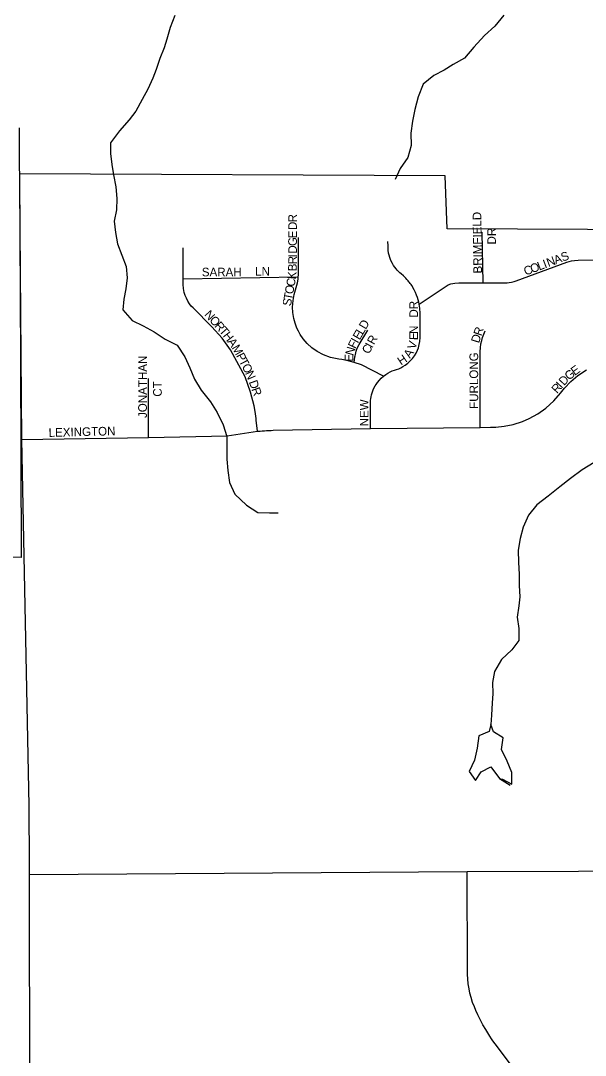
# Model space of a CAD drawing. Extents: x 1985906 to 2277390, y 930619 to 1324581.
# Drawn here: x 2143747 to 2147009, y 1131270 to 1137252 of the extents above; entities that cross this region are included whole.
import ezdxf

# ---------------------------------------------------------------- set-up
doc = ezdxf.new("R2010")
doc.units = 0
for name, color, linetype in [('GM_X_Corporation', 7, 'Continuous'), ('GM_X_Minor_Lake', 7, 'Continuous'), ('GM_X_Minor_River', 7, 'Continuous'), ('GM_X_State_Route', 7, 'Continuous'), ('GM_X_Township_Subdivision', 7, 'Continuous'), ('GM_X_Township_Subdivision_Text', 7, 'Continuous')]:
    doc.layers.add(name, color=color, linetype=linetype)

msp = doc.modelspace()

# ---------------------------------------------------------------- linework, layer by layer
at = {"layer": 'GM_X_Corporation'}
msp.add_lwpolyline([(2151404.9, 1134085.9), (2150254.1, 1133828.1), (2149585.5, 1134755.7), (2149190.8, 1135303.3), (2148729.3, 1135958.3), (2148465.9, 1135968.6), (2148239.1, 1136038.9), (2146210.3, 1136048.6), (2146200.3, 1136354.8), (2143741.1, 1136366.2), (2143745.8, 1135298.2), (2143750.8, 1134148.5), (2139805.4, 1134153), (2139807.8, 1133697.6), (2138732, 1133691.9)], dxfattribs=at)
at = {"layer": 'GM_X_Minor_Lake'}
for points in [[(2146464.1, 1133183.1), (2146453.5, 1133142.4), (2146393.7, 1133117.6), (2146384.6, 1133045.3), (2146369.4, 1132977), (2146338.1, 1132910.5), (2146374.8, 1132858.9), (2146408.3, 1132909.4), (2146464, 1132938.1), (2146512.9, 1132870.6)], [(2146464.1, 1133183.1), (2146453.5, 1133142.4), (2146393.7, 1133117.6), (2146384.6, 1133045.3), (2146369.4, 1132977), (2146338.1, 1132910.5), (2146374.8, 1132858.9), (2146408.3, 1132909.4), (2146464, 1132938.1), (2146512.9, 1132870.6), (2146575.5, 1132831.4)], [(2146479.5, 1133140.7), (2146464.1, 1133183.1)], [(2146512.9, 1132870.6), (2146531, 1132866.9), (2146585.4, 1132837.5), (2146584.6, 1132905.6), (2146557.7, 1132971.4), (2146524.9, 1133037.1), (2146534.1, 1133105.3), (2146479.5, 1133140.7)], [(2146512.9, 1132870.6), (2146531, 1132866.9), (2146585.4, 1132837.5), (2146584.6, 1132905.6), (2146557.7, 1132971.4), (2146524.9, 1133037.1), (2146534.1, 1133105.3), (2146479.5, 1133140.7)]]:
    msp.add_lwpolyline(points, dxfattribs=at)
at = {"layer": 'GM_X_Minor_River'}
for points in [[(2144638.4, 1137282.3), (2144610.9, 1137212), (2144591.3, 1137145.7), (2144575.6, 1137095.5), (2144552, 1137033.3), (2144530.4, 1136971), (2144510.7, 1136920.8), (2144481.1, 1136856.5), (2144449.4, 1136796.2), (2144411.8, 1136729.8), (2144374.1, 1136679.4), (2144318.5, 1136614.9), (2144266.9, 1136546.5), (2144265.3, 1136484.3), (2144273.7, 1136420.3), (2144284.1, 1136360.3), (2144296.6, 1136292.2), (2144303.1, 1136224.1), (2144301.5, 1136158), (2144287.9, 1136093.8), (2144294.4, 1136027.7), (2144306.8, 1135961.7), (2144331.3, 1135895.7), (2144355.7, 1135831.8), (2144362.2, 1135765.7), (2144354.6, 1135701.6), (2144343, 1135641.3), (2144337.4, 1135581.2), (2144391.9, 1135519.5), (2144454.1, 1135487.8), (2144518.5, 1135452.2), (2144582.8, 1135410.6), (2144651.1, 1135376.9), (2144695.7, 1135309.1), (2144724.1, 1135245.2), (2144750.6, 1135179.2), (2144789.1, 1135115.4), (2144843.6, 1135047.6), (2144882, 1134985.8), (2144916.6, 1134915.9), (2144939, 1134847.9), (2144937.5, 1134783.8), (2144937.9, 1134717.7), (2144944.4, 1134651.6), (2144952.8, 1134581.5), (2144985.3, 1134513.6), (2145051.8, 1134450), (2145118.2, 1134408.3), (2145184.3, 1134406.8), (2145234.4, 1134407.1)], [(2146538.9, 1137285), (2146487.3, 1137220.6), (2146427.6, 1137166.1), (2146365.9, 1137099.5), (2146312.3, 1137035.1), (2146246.4, 1136998.6), (2146194.6, 1136966.1), (2146134.7, 1136935.7), (2146073, 1136885.2), (2146043.4, 1136812.9), (2146023.9, 1136738.6), (2146010.3, 1136670.4), (2146000.7, 1136602.2), (2146003.2, 1136530.1), (2145983.7, 1136461.8), (2145940, 1136397.4), (2145910.4, 1136333.1)], [(2147060.8, 1134697.9), (2146991, 1134655.3), (2146923.2, 1134604.8), (2146861.5, 1134556.3), (2146795.7, 1134503.8), (2146730, 1134453.2), (2146680.3, 1134392.8), (2146650.7, 1134324.5), (2146633.2, 1134258.2), (2146621.6, 1134190), (2146624.1, 1134119.9), (2146626.5, 1134051.8), (2146627, 1133985.7), (2146631.4, 1133921.6), (2146625.7, 1133869.5), (2146616.2, 1133803.3), (2146624.6, 1133737.2), (2146625.1, 1133669.1), (2146585.4, 1133614.7), (2146525.7, 1133558.2), (2146484.1, 1133489.8), (2146472.5, 1133425.6), (2146474.9, 1133359.5), (2146471.3, 1133307.4), (2146467.7, 1133237.3), (2146464.1, 1133183.1)]]:
    msp.add_lwpolyline(points, dxfattribs=at)
at = {"layer": 'GM_X_State_Route'}
for points in [[(2143797.6, 1132368.6), (2143795.9, 1132715), (2143754.3, 1134830.4), (2143741.4, 1136286.3), (2143740.5, 1136480.2), (2143739.7, 1136618.6), (2143739.7, 1136632.5)], [(2143801.5, 1129721.9), (2143797.8, 1132315.9), (2143797.6, 1132368.6)], [(2143797.8, 1132315.9), (2146327.7, 1132332.8), (2148255.3, 1132337.5), (2148874.6, 1132345.2), (2150470.8, 1132350.1)]]:
    msp.add_lwpolyline(points, dxfattribs=at)
at = {"layer": 'GM_X_Township_Subdivision'}
for points in [[(2145843.7, 1135197.2), (2145715.7, 1135261.9), (2145673.6, 1135275.9), (2145630.9, 1135288.1), (2145602.3, 1135293.3), (2145585.5, 1135295.6), (2145537.1, 1135305), (2145496.8, 1135319.5), (2145459.8, 1135339.1), (2145428.8, 1135361.3), (2145401.6, 1135386.3), (2145378.7, 1135413.2), (2145361.9, 1135438), (2145351.5, 1135456.6), (2145342.8, 1135475.1), (2145332.3, 1135503), (2145325.1, 1135530.1), (2145319.7, 1135565), (2145318.3, 1135595.4), (2145321, 1135634.6), (2145327.8, 1135668.8), (2145335.9, 1135695.1), (2145346.7, 1135736.6), (2145349.9, 1135758.6), (2145350.8, 1135771), (2145351.5, 1135780.6), (2145351.7, 1135794.8), (2145351.7, 1135818.8), (2145351.7, 1135998.8)], [(2146418.7, 1135736.2), (2146413.5, 1136030.1)], [(2145116.4, 1134877.8), (2145108.5, 1134942.3), (2145107.2, 1134953.3), (2145105.8, 1134964.1), (2145103.3, 1134981.6), (2145095.3, 1135025.4), (2145075.7, 1135103.5), (2145044.1, 1135192.3), (2144959.9, 1135349.4), (2144910.9, 1135416), (2144852.1, 1135482), (2144743.1, 1135591), (2144732.8, 1135602.4), (2144722.8, 1135615.3), (2144712.9, 1135630.9), (2144704.5, 1135647.2), (2144698, 1135663), (2144692.7, 1135680.1), (2144688, 1135703.8), (2144686.3, 1135726), (2144686.2, 1135732.4), (2144686.2, 1135759.4), (2144686.2, 1135939.4)], [(2145767.9, 1134893.3), (2145768, 1135036.4), (2145768.1, 1135045.7), (2145768.7, 1135056.7), (2145769.9, 1135067.3), (2145771.6, 1135077.4), (2145774, 1135088.1), (2145777.8, 1135101.2), (2145781.7, 1135112), (2145786.5, 1135123.4), (2145796.2, 1135141.7), (2145801, 1135149.5), (2145809, 1135161.1), (2145820, 1135174.5), (2145830.2, 1135185.3), (2145843.7, 1135197.2), (2145857, 1135207), (2145868.5, 1135214.3), (2145882, 1135221.5), (2145893.8, 1135226.8), (2145907.4, 1135231.7), (2145917.6, 1135234.8), (2145931.4, 1135239.9), (2145942.8, 1135245), (2145955.6, 1135251.8), (2145969, 1135260.3), (2145984.4, 1135272.1), (2145998, 1135284.8), (2146010.6, 1135298.8), (2146022.4, 1135315), (2146031.6, 1135330.4), (2146039.5, 1135347.1), (2146044.9, 1135361.1), (2146050.3, 1135380.4), (2146053.4, 1135397.3), (2146054.4, 1135420.2), (2146055.1, 1135434.9), (2146055.1, 1135550.9), (2146055.1, 1135559.5), (2146054.9, 1135569.5), (2146054.2, 1135579.6), (2146053.2, 1135590.6), (2146051.9, 1135600.7), (2146049.8, 1135612.8), (2146047.5, 1135623.8), (2146044.1, 1135637.3), (2146039.9, 1135650.9), (2146034.6, 1135665.7), (2146028.6, 1135679.9), (2146021.2, 1135695.2), (2146006.6, 1135720.2), (2146002.3, 1135726.6), (2145998.3, 1135732.2), (2145994.1, 1135737.9), (2145990, 1135743.2), (2145985.3, 1135748.9), (2145978.7, 1135756.6), (2145972.4, 1135763.3), (2145967.5, 1135768.4), (2145958, 1135777.4), (2145945, 1135788.6), (2145937.2, 1135795.2), (2145929.3, 1135802.6), (2145922.5, 1135809.7), (2145916.4, 1135816.6), (2145908.7, 1135826.4), (2145901.6, 1135836.6), (2145894.6, 1135848.4), (2145888.3, 1135861), (2145883.9, 1135871.2), (2145879.6, 1135883), (2145875.9, 1135895.8), (2145873.1, 1135908.7), (2145870.8, 1135924.6), (2145870.2, 1135931.7), (2145869.8, 1135943.1), (2145869.8, 1135950.1), (2145869.4, 1135975.1)], [(2146049.8, 1135612.8), (2146216.6, 1135725.3), (2146232.6, 1135730), (2146254.7, 1135734.4), (2146278.6, 1135736.2), (2146418.7, 1135736.2), (2146540.7, 1135736.2), (2146548.2, 1135736.3), (2146558, 1135736.9), (2146568.9, 1135738.2), (2146582.3, 1135740.5), (2146598.7, 1135744.7), (2146609.6, 1135748.4), (2146902.8, 1135855.1), (2146916.3, 1135859.6), (2146930, 1135863.2), (2146946.2, 1135866.1), (2146968.5, 1135867.8), (2147370.5, 1135874.9)], [(2144686.2, 1135759.4), (2145350.8, 1135771)], [(2145673.6, 1135275.9), (2145678.1, 1135307.6), (2145679, 1135313.6), (2145680.7, 1135322.7), (2145683, 1135331.9), (2145685.7, 1135341.3), (2145690.1, 1135353.4), (2145695.3, 1135365.6), (2145703.1, 1135380.4), (2145753.1, 1135463.6)], [(2146401, 1134900.8), (2146401, 1135327.8), (2146401.3, 1135340.2), (2146402.9, 1135361.4), (2146406.2, 1135383.7), (2146410.6, 1135403.4), (2146415.9, 1135421.3), (2146422.6, 1135439.8), (2146431.3, 1135459.4)], [(2143754.3, 1134830.4), (2144486.5, 1134843), (2144940.3, 1134851.6), (2145116.4, 1134877.8), (2145130, 1134879.3), (2145143.2, 1134880.6), (2145155.2, 1134881.6), (2145166.5, 1134882.3), (2145181.4, 1134883), (2145194.2, 1134883.4), (2145206.8, 1134883.7), (2145767.9, 1134893.3), (2146401, 1134900.8), (2146462, 1134901.6), (2146492.5, 1134902.2), (2146541.1, 1134906.9), (2146593.1, 1134917.4), (2146647, 1134934.7), (2146685.5, 1134951.4), (2146734.5, 1134978.5), (2146782.2, 1135012.6), (2146826.9, 1135053.5), (2146865.6, 1135098.4), (2146889.5, 1135128.2), (2146925.1, 1135165.3), (2146966.7, 1135200.4), (2147016.9, 1135233.6)], [(2144486.5, 1134843), (2144486.6, 1135183.2)], [(2146705.1, 1131048.1), (2146487.8, 1131336.6), (2146476, 1131353), (2146467.3, 1131365.6), (2146456.9, 1131381.1), (2146445.6, 1131398.7), (2146433.8, 1131418.1), (2146417.9, 1131445.9), (2146405.3, 1131469.4), (2146388.7, 1131503.1), (2146377.3, 1131528.1), (2146368.4, 1131549.1), (2146358.3, 1131575.9), (2146349.4, 1131604.3), (2146343, 1131629.2), (2146337.8, 1131654), (2146333.2, 1131682.9), (2146330.2, 1131711.9), (2146328.7, 1131737.7), (2146328.5, 1131758.1), (2146327.7, 1132332.8)]]:
    msp.add_lwpolyline(points, dxfattribs=at)

# ---------------------------------------------------------------- texts
at = {"layer": 'GM_X_Township_Subdivision_Text'}
for s, rotation, p in [('R', 89.99405, (2145343.1, 1136085.8)), ('BRIMFIELD', 90.76348, (2146412.9, 1135790.8)), ('D', 89.99284, (2145343.1, 1136041.8)), ('DR', 90, (2146492.9, 1135958.1)), ('G', 89.99284, (2145343.1, 1135949.4)), ('E', 89.99561, (2145343.1, 1135993.4)), ('D', 89.99284, (2145343.1, 1135905.4)), ('R', 89.78043, (2145342.9, 1135843.6)), ('I', 89.98499, (2145343.1, 1135883.4)), ('I', 20.64817, (2146775.9, 1135819.6)), ('N', 20.66569, (2146796.5, 1135827.4)), ('A', 20.66092, (2146837.7, 1135842.9)), ('S', 19.87806, (2146878.7, 1135858.4)), ('SARAH', 0.00001, (2144793.7, 1135773.9)), ('LN', 0.00001, (2145101.7, 1135778.3)), ('B', 88.27162, (2145341.7, 1135802.6)), ('C', 20.64699, (2146664.7, 1135777.7)), ('O', 20.66569, (2146701.8, 1135791.7)), ('L', 20.66478, (2146743, 1135807.2)), ('C', 79.44748, (2145328.9, 1135711.6)), ('K', 84.01119, (2145336.8, 1135754.8)), ('O', 79.47746, (2145320.9, 1135668.3)), ('S', 79.47768, (2145308, 1135599.1)), ('T', 79.45081, (2145314.5, 1135633.7)), ('DR', 90, (2146042.7, 1135535.7)), ('N', 311.8296, (2144805.1, 1135550.8)), ('O', 311.8296, (2144834.4, 1135518)), ('R', 311.82113, (2144863.8, 1135485.2)), ('D', 59.86652, (2145741, 1135463.3)), ('T', 311.40439, (2144890.1, 1135455.8)), ('H', 307.80981, (2144912.8, 1135430)), ('E', 60.02472, (2145705.7, 1135402.3)), ('L', 59.86547, (2145723.3, 1135432.8)), ('E', 88.85105, (2146041.8, 1135404.8)), ('N', 89.86874, (2146042.6, 1135440.9)), ('R', 70.51281, (2146408.1, 1135425.9)), ('A', 305.2176, (2144939.5, 1135395.8)), ('F', 64.35111, (2145680.2, 1135352.3)), ('I', 60.77557, (2145695.1, 1135383.3)), ('I', 61.06854, (2145777.9, 1135355.6)), ('R', 60.6859, (2145788.5, 1135374.8)), ('V', 74.03116, (2146027.6, 1135348.6)), ('D', 72.5534, (2146395.1, 1135384.4)), ('M', 299.81719, (2144964.2, 1135360.9)), ('P', 297.73819, (2144990.2, 1135315.5)), ('N', 74.01257, (2145668.9, 1135312.1)), ('C', 62.31611, (2145759.7, 1135320.8)), ('A', 56.5656, (2145996.5, 1135296.8)), ('FURLONG', 90, (2146390.3, 1135007.7)), ('JONATHAN', 90, (2144476.3, 1134954.9)), ('T', 297.74524, (2145006.6, 1135284.3)), ('O', 297.74395, (2145023, 1135253.2)), ('E', 88.85259, (2145668.7, 1135280.2)), ('H', 34.08411, (2145945.1, 1135257)), ('N', 293.59184, (2145043, 1135215.1)), ('G', 40.049, (2146915.3, 1135170.2)), ('E', 36.11576, (2146948.3, 1135197.9)), ('CT', 90, (2144562.3, 1135078.1)), ('D', 289.61707, (2145064.8, 1135163.2)), ('R', 47.92072, (2146845.8, 1135093.1)), ('I', 47.87629, (2146872.3, 1135122.5)), ('D', 47.86008, (2146887.1, 1135138.8)), ('R', 289.54109, (2145079.5, 1135121.8)), ('NEW', 90, (2145756.7, 1134906.5)), ('LEXINGTON', 1.43401, (2143909, 1134845.5))]:
    msp.add_text(s, height=50, rotation=rotation, dxfattribs=at).set_placement(p)

doc.saveas('drawing.dxf')
